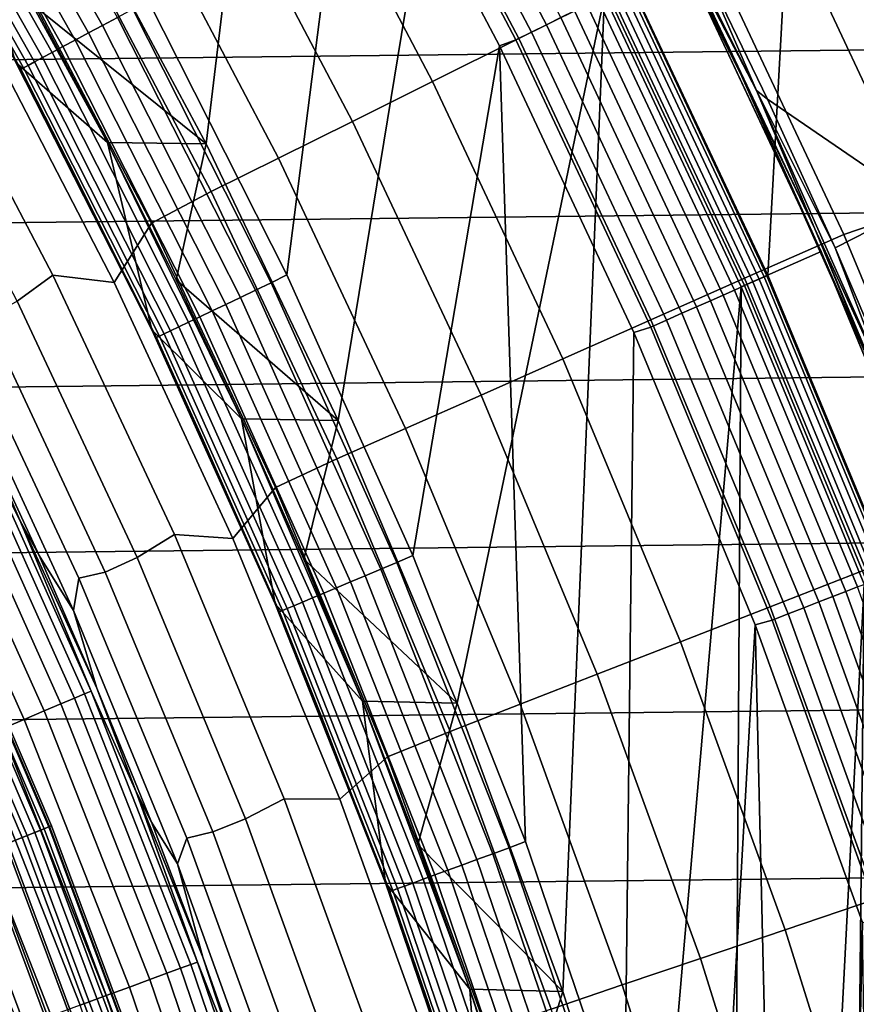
# Model space of a CAD drawing. Header units: metres. Extents: x -109 to 109, y -342 to 66.
# Tile 406 of 512: x 19.39 to 22.26, y 7.19 to 10.57. Entities that reach past the tile are written whole.
import ezdxf

# ---------------------------------------------------------------- set-up
doc = ezdxf.new("R2010")
doc.units = ezdxf.units.M
doc.layers.add('solid_K_24_62_16_000B91', color=7, linetype='CONTINUOUS')

msp = doc.modelspace()

# ---------------------------------------------------------------- linework, layer by layer
at = {"layer": 'solid_K_24_62_16_000B91'}
for points in [[(21.483873, 10.697811, 31), (21.955074, 9.694056, 31), (22.270998, 15.416925, 31), (21.556969, 16.40049, 31)], [(21.955074, 9.694056, 31), (22.379292, 8.669904, 31), (22.270998, 15.416925, 31)], [(19.529417, 11.072678, 34.599998), (19.717484, 13.5067, 34.599998), (20.320019, 12.581996, 34.599998), (20.027008, 10.145025, 34.599998)], [(20.027008, 10.145025, 34.599998), (20.320019, 12.581996, 34.599998), (20.879633, 11.629735, 34.599998), (20.480358, 9.195507, 34.599998)], [(19.827166, 10.636423, 34), (20.303965, 9.695309, 34), (20.526333, 11.442013, 34), (19.97562, 12.378391, 34)], [(20.480358, 9.195507, 34.599998), (20.879633, 11.629735, 34.599998), (21.394461, 10.65304, 34.599998), (20.888939, 8.225235, 34.599998)], [(21.09955, 10.506493, -23.561533), (20.602621, 11.450302, -23.561533), (20.910349, 11.621328, -23.208817), (21.4147, 10.663422, -23.208817)], [(23.801596, 11.585562, 84.926178), (-24.060682, 11.040631, 84.926178), (-24.307245, 10.490058, 84.926178), (24.060677, 11.040641, 84.926178)], [(21.195152, 10.553932, 33.967464), (20.68512, 11.521537, 33.967464), (20.634714, 11.49346, 33.985455), (21.143503, 10.528214, 33.985455)], [(21.244482, 10.578495, 33.942642), (20.733263, 11.548351, 33.942642), (20.68512, 11.521537, 33.967464), (21.195152, 10.553932, 33.967464)], [(19.722168, 10.578903, 34.014545), (19.204634, 11.491698, 34.014545), (19.155123, 11.462071, 34.032536), (19.671322, 10.551629, 34.032536)], [(21.143503, 10.528214, 33.985455), (20.634714, 11.49346, 33.985455), (20.582777, 11.464532, 33.996353), (21.090288, 10.501716, 33.996353)], [(19.671322, 10.551629, 34.032536), (19.155123, 11.462071, 34.032536), (19.107836, 11.433775, 34.057358), (19.622761, 10.52558, 34.057358)], [(21.090288, 10.501716, 33.996353), (20.582777, 11.464532, 33.996353), (20.526333, 11.442013, 34), (21.033176, 10.481195, 34)], [(19.622761, 10.52558, 34.057358), (19.107836, 11.433775, 34.057358), (19.063463, 11.407224, 34.088646), (19.577192, 10.501139, 34.088646)], [(20.303965, 9.695309, 34), (20.736126, 8.73287, 34), (21.033176, 10.481195, 34), (20.526333, 11.442013, 34)], [(20.803915, 10.359285, -23.93474), (20.313948, 11.28987, -23.93474), (20.602621, 11.450302, -23.561533), (21.09955, 10.506493, -23.561533)], [(19.577192, 10.501139, 34.088646), (19.063463, 11.407224, 34.088646), (19.022655, 11.382805, 34.125946), (19.535284, 10.47866, 34.125946)], [(19.497648, 10.458471, 34.168709), (18.986006, 11.360875, 34.168709), (18.954054, 11.341756, 34.216316), (19.464834, 10.44087, 34.216316)], [(19.535284, 10.47866, 34.125946), (19.022655, 11.382805, 34.125946), (18.986006, 11.360875, 34.168709), (19.497648, 10.458471, 34.168709)], [(21.86109, 10.386642, 37.480381), (21.662958, 10.786853, 37.401829), (21.360231, 11.381129, 37.480381)], [(21.86109, 10.386642, 37.480381), (21.360231, 11.381129, 37.480381), (21.639322, 10.861756, 37.558521)], [(19.437323, 10.426113, 34.268066), (18.927263, 11.325725, 34.268066), (18.906027, 11.313017, 34.323208), (19.415514, 10.414414, 34.323208)], [(19.464834, 10.44087, 34.216316), (18.954054, 11.341756, 34.216316), (18.927263, 11.325725, 34.268066), (19.437323, 10.426113, 34.268066)], [(21.915768, 10.328702, 37.635696), (21.416069, 11.3285, 37.635696), (21.710018, 10.802399, 37.711193)], [(21.639322, 10.861756, 37.558521), (21.416069, 11.3285, 37.635696), (21.915768, 10.328702, 37.635696)], [(19.399727, 10.405947, 34.380928), (18.890654, 11.303819, 34.380928), (18.881371, 11.298264, 34.440392), (19.390194, 10.400833, 34.440392)], [(19.390194, 10.400833, 34.440392), (18.881371, 11.298264, 34.440392), (19.308937, 10.543478, 34.5)], [(19.415514, 10.414414, 34.323208), (18.906027, 11.313017, 34.323208), (18.890654, 11.303819, 34.380928), (19.399727, 10.405947, 34.380928)], [(20.52886, 10.22233, -24.327097), (20.045372, 11.140612, -24.327097), (20.313948, 11.28987, -23.93474), (20.803915, 10.359285, -23.93474)], [(20.275379, 10.096122, -24.737186), (19.797861, 11.003064, -24.737186), (20.045372, 11.140612, -24.327097), (20.52886, 10.22233, -24.327097)], [(22.118292, 10.965194, -22.569874), (22.50885, 11.099352, -22.28595), (22.980118, 10.087521, -22.28595), (22.588215, 9.96127, -22.569874)], [(19.687731, 10.149668, 37.599998), (19.373276, 10.424786, 37.75), (19.182421, 11.075074, 37.599998)], [(19.182421, 11.075074, 37.599998), (19.440702, 10.615159, 34.900002), (19.687799, 10.149535, 34.900002), (19.687731, 10.149668, 37.599998)], [(19.440702, 10.615159, 34.900002), (19.529417, 11.072678, 34.599998), (20.027008, 10.145025, 34.599998)], [(24.060677, 11.040641, 84.926178), (-24.307245, 10.490058, 84.926178), (-24.541252, 9.933911, 84.926178), (24.30724, 10.490067, 84.926178)], [(19.797861, 11.003064, -24.737186), (20.275379, 10.096122, -24.737186), (20.044386, 9.981113, -25.16353), (19.572306, 10.877724, -25.16353)], [(22.776972, 9.963036, 39.925716), (22.479843, 9.938361, 38.807678), (22.006994, 10.94562, 38.807678), (22.30101, 10.987149, 39.925716)], [(21.74823, 10.829506, -22.877867), (22.118292, 10.965194, -22.569874), (22.588215, 9.96127, -22.569874), (22.215902, 9.834503, -22.877867)], [(21.710018, 10.802399, 37.711193), (22.006994, 10.94562, 38.807678), (22.479843, 9.938361, 38.807678), (21.953802, 10.297928, 37.711193)], [(19.572306, 10.877724, -25.16353), (20.044386, 9.981113, -25.16353), (19.839142, 9.872841, -25.604593), (19.3727, 10.759322, -25.604593)], [(22.11655, 9.85374, 37.558521), (21.639322, 10.861756, 37.558521), (21.915768, 10.328702, 37.635696)], [(21.86109, 10.386642, 37.480381), (21.639322, 10.861756, 37.558521), (22.11655, 9.85374, 37.558521)], [(21.875198, 9.683678, -23.208817), (21.4147, 10.663422, -23.208817), (21.74823, 10.829506, -22.877867), (22.215902, 9.834503, -22.877867)], [(21.663012, 10.786746, 34.900002), (22.137903, 9.775134, 34.900002), (21.863462, 9.653958, 34.599998), (21.394461, 10.65304, 34.599998)], [(21.662958, 10.786853, 37.401829), (22.138016, 9.774879, 37.401829), (22.137903, 9.775134, 34.900002), (21.663012, 10.786746, 34.900002)], [(21.86109, 10.386642, 37.480381), (22.138016, 9.774879, 37.401829), (21.662958, 10.786853, 37.401829)], [(21.915768, 10.328702, 37.635696), (21.710018, 10.802399, 37.711193), (21.953802, 10.297928, 37.711193)], [(19.3727, 10.759322, -25.604593), (19.839142, 9.872841, -25.604593), (19.711113, 9.66895, -26.058783), (19.266068, 10.527831, -26.058783)], [(21.925505, 9.681058, 33.676792), (21.455006, 10.683324, 33.676792), (21.432852, 10.672293, 33.731934), (21.902866, 9.671062, 33.731934)], [(21.941895, 9.688293, 33.619072), (21.471043, 10.691309, 33.619072), (21.455006, 10.683324, 33.676792), (21.925505, 9.681058, 33.676792)], [(21.95179, 9.692664, 33.559608), (21.480726, 10.696131, 33.559608), (21.471043, 10.691309, 33.619072), (21.941895, 9.688293, 33.619072)], [(21.480726, 10.696131, 33.559608), (21.95179, 9.692664, 33.559608), (21.955053, 9.694105, 33.5), (21.483919, 10.697721, 33.5)], [(21.483919, 10.697721, 33.5), (21.955053, 9.694105, 33.5), (21.955074, 9.694056, 31), (21.483873, 10.697811, 31)], [(21.2516, 7.23684, 34.599998), (20.888939, 8.225235, 34.599998), (21.394461, 10.65304, 34.599998)], [(21.553272, 9.541167, -23.561533), (21.09955, 10.506493, -23.561533), (21.4147, 10.663422, -23.208817), (21.875198, 9.683678, -23.208817)], [(21.2516, 7.23684, 34.599998), (21.394461, 10.65304, 34.599998), (21.863462, 9.653958, 34.599998), (21.567345, 6.233163, 34.599998)], [(21.874306, 9.658451, 33.783684), (21.404905, 10.658376, 33.783684), (21.371572, 10.641778, 33.831291), (21.840242, 9.643411, 33.831291)], [(21.902866, 9.671062, 33.731934), (21.432852, 10.672293, 33.731934), (21.404905, 10.658376, 33.783684), (21.874306, 9.658451, 33.783684)], [(19.440702, 10.615159, 34.900002), (20.027008, 10.145025, 34.599998), (19.687799, 10.149535, 34.900002)], [(20.249994, 9.668467, 34.003647), (20.303965, 9.695309, 34), (19.827166, 10.636423, 34), (19.774555, 10.607003, 34.003647)], [(21.801172, 9.62616, 33.874054), (21.333342, 10.622742, 33.874054), (21.290771, 10.601544, 33.911354), (21.757669, 9.606951, 33.911354)], [(21.840242, 9.643411, 33.831291), (21.371572, 10.641778, 33.831291), (21.333342, 10.622742, 33.874054), (21.801172, 9.62616, 33.874054)], [(20.196348, 9.642853, 34.014545), (19.722168, 10.578903, 34.014545), (19.671322, 10.551629, 34.032536), (20.144279, 9.617992, 34.032536)], [(20.249994, 9.668467, 34.003647), (19.774555, 10.607003, 34.003647), (19.722168, 10.578903, 34.014545), (20.196348, 9.642853, 34.014545)], [(21.710365, 9.586064, 33.942642), (21.244482, 10.578495, 33.942642), (21.195152, 10.553932, 33.967464), (21.659954, 9.563806, 33.967464)], [(21.757669, 9.606951, 33.911354), (21.290771, 10.601544, 33.911354), (21.244482, 10.578495, 33.942642), (21.710365, 9.586064, 33.942642)], [(19.043715, 10.563724, -26.524464), (19.500813, 9.693998, -26.524464), (19.378424, 9.604985, -26.999956), (18.927908, 10.464861, -26.999956)], [(19.711113, 9.66895, -26.058783), (19.500813, 9.693998, -26.524464), (19.043715, 10.563724, -26.524464), (19.266068, 10.527831, -26.058783)], [(19.390194, 10.400833, 34.440392), (19.308937, 10.543478, 34.5), (19.373276, 10.424786, 37.75), (19.55438, 10.080983, 34.5)], [(20.144279, 9.617992, 34.032536), (19.671322, 10.551629, 34.032536), (19.622761, 10.52558, 34.057358), (20.094551, 9.594249, 34.057358)], [(21.659954, 9.563806, 33.967464), (21.195152, 10.553932, 33.967464), (21.143503, 10.528214, 33.985455), (21.607172, 9.5405, 33.985455)], [(20.094551, 9.594249, 34.057358), (19.622761, 10.52558, 34.057358), (19.577192, 10.501139, 34.088646), (20.047888, 9.571969, 34.088646)], [(21.607172, 9.5405, 33.985455), (21.143503, 10.528214, 33.985455), (21.090288, 10.501716, 33.996353), (21.55279, 9.516487, 33.996353)], [(24.30724, 10.490067, 84.926178), (-24.541252, 9.933911, 84.926178), (-24.762497, 9.372688, 84.926178), (24.541248, 9.933921, 84.926178)], [(20.004972, 9.551479, 34.125946), (19.535284, 10.47866, 34.125946), (19.497648, 10.458471, 34.168709), (19.966431, 9.533077, 34.168709)], [(20.047888, 9.571969, 34.088646), (19.577192, 10.501139, 34.088646), (19.535284, 10.47866, 34.125946), (20.004972, 9.551479, 34.125946)], [(20.736126, 8.73287, 34), (21.122698, 7.751231, 34), (21.033176, 10.481195, 34)], [(21.25128, 9.407486, -23.93474), (20.803915, 10.359285, -23.93474), (21.09955, 10.506493, -23.561533), (21.553272, 9.541167, -23.561533)], [(21.55279, 9.516487, 33.996353), (21.090288, 10.501716, 33.996353), (21.033176, 10.481195, 34), (21.495075, 9.497986, 34)], [(21.122698, 7.751231, 34), (21.462828, 6.752553, 34), (21.495075, 9.497986, 34), (21.033176, 10.481195, 34)], [(19.932829, 9.517034, 34.216316), (19.464834, 10.44087, 34.216316), (19.437323, 10.426113, 34.268066), (19.904655, 9.503582, 34.268066)], [(19.966431, 9.533077, 34.168709), (19.497648, 10.458471, 34.168709), (19.464834, 10.44087, 34.216316), (19.932829, 9.517034, 34.216316)], [(19.788746, 9.61278, 34.5), (19.55438, 10.080983, 34.5), (19.373276, 10.424786, 37.75), (19.840069, 9.5064, 37.75)], [(19.687731, 10.149668, 37.599998), (19.840069, 9.5064, 37.75), (19.373276, 10.424786, 37.75)], [(19.882322, 9.492919, 34.323208), (19.415514, 10.414414, 34.323208), (19.399727, 10.405947, 34.380928), (19.866156, 9.4852, 34.380928)], [(19.904655, 9.503582, 34.268066), (19.437323, 10.426113, 34.268066), (19.415514, 10.414414, 34.323208), (19.882322, 9.492919, 34.323208)], [(19.866156, 9.4852, 34.380928), (19.399727, 10.405947, 34.380928), (19.390194, 10.400833, 34.440392), (19.856392, 9.480538, 34.440392)], [(19.390194, 10.400833, 34.440392), (19.55438, 10.080983, 34.5), (19.788746, 9.61278, 34.5)], [(19.856392, 9.480538, 34.440392), (19.390194, 10.400833, 34.440392), (19.788746, 9.61278, 34.5)], [(22.315678, 9.370173, 37.480381), (22.138016, 9.774879, 37.401829), (21.86109, 10.386642, 37.480381)], [(22.315678, 9.370173, 37.480381), (21.86109, 10.386642, 37.480381), (22.11655, 9.85374, 37.558521)], [(20.97031, 9.283115, -24.327097), (20.52886, 10.22233, -24.327097), (20.803915, 10.359285, -23.93474), (21.25128, 9.407486, -23.93474)], [(21.915768, 10.328702, 37.635696), (21.953802, 10.297928, 37.711193), (22.185865, 9.787959, 37.711193)], [(22.36882, 9.306922, 37.635696), (21.915768, 10.328702, 37.635696), (22.185865, 9.787959, 37.711193)], [(22.11655, 9.85374, 37.558521), (21.915768, 10.328702, 37.635696), (22.36882, 9.306922, 37.635696)], [(22.185865, 9.787959, 37.711193), (21.953802, 10.297928, 37.711193), (22.479843, 9.938361, 38.807678)], [(20.71138, 9.168504, -24.737186), (20.275379, 10.096122, -24.737186), (20.52886, 10.22233, -24.327097), (20.97031, 9.283115, -24.327097)], [(20.148331, 9.201481, 37.599998), (19.840069, 9.5064, 37.75), (19.687731, 10.149668, 37.599998)], [(20.148331, 9.201481, 37.599998), (19.687731, 10.149668, 37.599998), (19.923679, 9.678302, 34.900002), (20.148285, 9.201584, 34.900002)], [(19.687731, 10.149668, 37.599998), (19.687799, 10.149535, 34.900002), (19.923679, 9.678302, 34.900002)], [(19.687799, 10.149535, 34.900002), (20.027008, 10.145025, 34.599998), (19.923679, 9.678302, 34.900002)], [(19.923679, 9.678302, 34.900002), (20.027008, 10.145025, 34.599998), (20.480358, 9.195507, 34.599998)], [(20.275379, 10.096122, -24.737186), (20.71138, 9.168504, -24.737186), (20.475418, 9.064065, -25.16353), (20.044386, 9.981113, -25.16353)], [(20.044386, 9.981113, -25.16353), (20.475418, 9.064065, -25.16353), (20.265045, 8.966186, -25.604593), (19.839142, 9.872841, -25.604593)], [(24.541248, 9.933921, 84.926178), (-24.762497, 9.372688, 84.926178), (-24.970949, 8.806462, 84.926178), (24.762493, 9.372699, 84.926178)], [(22.406084, 9.272765, 37.711193), (22.185865, 9.787959, 37.711193), (22.479843, 9.938361, 38.807678), (22.906618, 8.910733, 38.807678)], [(22.215902, 9.834503, -22.877867), (22.588215, 9.96127, -22.569874), (23.012596, 8.937264, -22.569874), (22.638079, 8.819361, -22.877867)], [(19.839142, 9.872841, -25.604593), (20.265045, 8.966186, -25.604593), (20.117893, 8.791299, -26.058783), (19.711113, 9.66895, -26.058783)], [(22.290901, 8.684104, -23.208817), (21.875198, 9.683678, -23.208817), (22.215902, 9.834503, -22.877867), (22.638079, 8.819361, -22.877867)], [(22.546854, 8.824817, 37.558521), (22.11655, 9.85374, 37.558521), (22.36882, 9.306922, 37.635696)], [(22.315678, 9.370173, 37.480381), (22.11655, 9.85374, 37.558521), (22.546854, 8.824817, 37.558521)], [(19.222616, 9.177939, -29.41346), (18.943638, 9.766097, -29.262819), (19.245127, 9.182558, -28.956398), (19.386871, 8.853662, -29.262819)], [(22.137903, 9.775134, 34.900002), (22.565847, 8.742, 34.900002), (22.2861, 8.633621, 34.599998), (21.863462, 9.653958, 34.599998)], [(22.138016, 9.774879, 37.401829), (22.56583, 8.742042, 37.401829), (22.565847, 8.742, 34.900002), (22.137903, 9.775134, 34.900002)], [(22.315678, 9.370173, 37.480381), (22.56583, 8.742042, 37.401829), (22.138016, 9.774879, 37.401829)], [(22.36882, 9.306922, 37.635696), (22.185865, 9.787959, 37.711193), (22.406084, 9.272765, 37.711193)], [(19.500813, 9.693998, -26.524464), (19.918217, 8.80454, -26.524464), (19.7899, 8.725761, -26.999956), (19.378424, 9.604985, -26.999956)], [(20.117893, 8.791299, -26.058783), (19.918217, 8.80454, -26.524464), (19.500813, 9.693998, -26.524464), (19.711113, 9.66895, -26.058783)], [(19.923679, 9.678302, 34.900002), (20.480358, 9.195507, 34.599998), (20.148285, 9.201584, 34.900002)], [(20.680922, 8.708677, 34.003647), (20.249994, 9.668467, 34.003647), (20.196348, 9.642853, 34.014545), (20.626133, 8.685606, 34.014545)], [(20.680922, 8.708677, 34.003647), (20.736126, 8.73287, 34), (20.303965, 9.695309, 34), (20.249994, 9.668467, 34.003647)], [(21.962856, 8.556304, -23.561533), (21.553272, 9.541167, -23.561533), (21.875198, 9.683678, -23.208817), (22.290901, 8.684104, -23.208817)], [(22.326138, 8.649192, 33.731934), (21.902866, 9.671062, 33.731934), (21.874306, 9.658451, 33.783684), (22.297026, 8.637914, 33.783684)], [(22.349215, 8.658133, 33.676792), (21.925505, 9.681058, 33.676792), (21.902866, 9.671062, 33.731934), (22.326138, 8.649192, 33.731934)], [(22.365919, 8.664603, 33.619072), (21.941895, 9.688293, 33.619072), (21.925505, 9.681058, 33.676792), (22.349215, 8.658133, 33.676792)], [(22.376009, 8.668511, 33.559608), (21.95179, 9.692664, 33.559608), (21.941895, 9.688293, 33.619072), (22.365919, 8.664603, 33.619072)], [(21.95179, 9.692664, 33.559608), (22.376009, 8.668511, 33.559608), (22.379333, 8.669801, 33.5), (21.955053, 9.694105, 33.5)], [(21.955053, 9.694105, 33.5), (22.379333, 8.669801, 33.5), (22.379292, 8.669904, 31), (21.955074, 9.694056, 31)], [(20.626133, 8.685606, 34.014545), (20.196348, 9.642853, 34.014545), (20.144279, 9.617992, 34.032536), (20.572956, 8.663213, 34.032536)], [(21.835815, 5.215312, 34.599998), (21.567345, 6.233163, 34.599998), (21.863462, 9.653958, 34.599998)], [(22.262304, 8.624462, 33.831291), (21.840242, 9.643411, 33.831291), (21.801172, 9.62616, 33.874054), (22.222481, 8.609035, 33.874054)], [(21.835815, 5.215312, 34.599998), (21.863462, 9.653958, 34.599998), (22.2861, 8.633621, 34.599998), (22.056339, 4.185711, 34.599998)], [(22.297026, 8.637914, 33.783684), (21.874306, 9.658451, 33.783684), (21.840242, 9.643411, 33.831291), (22.262304, 8.624462, 33.831291)], [(19.378424, 9.604985, -26.999956), (19.7899, 8.725761, -26.999956), (19.680389, 8.675701, -27.483545), (19.271454, 9.54969, -27.483545)], [(19.856392, 9.480538, 34.440392), (19.788746, 9.61278, 34.5), (19.840069, 9.5064, 37.75), (20.011904, 9.139131, 34.5)], [(20.572956, 8.663213, 34.032536), (20.144279, 9.617992, 34.032536), (20.094551, 9.594249, 34.057358), (20.522169, 8.641827, 34.057358)], [(22.178135, 8.591855, 33.911354), (21.757669, 9.606951, 33.911354), (21.710365, 9.586064, 33.942642), (22.129917, 8.573175, 33.942642)], [(22.222481, 8.609035, 33.874054), (21.801172, 9.62616, 33.874054), (21.757669, 9.606951, 33.911354), (22.178135, 8.591855, 33.911354)], [(20.474512, 8.621758, 34.088646), (20.047888, 9.571969, 34.088646), (20.004972, 9.551479, 34.125946), (20.430683, 8.603303, 34.125946)], [(20.522169, 8.641827, 34.057358), (20.094551, 9.594249, 34.057358), (20.047888, 9.571969, 34.088646), (20.474512, 8.621758, 34.088646)], [(22.078533, 8.553269, 33.967464), (21.659954, 9.563806, 33.967464), (21.607172, 9.5405, 33.985455), (22.024729, 8.532426, 33.985455)], [(22.129917, 8.573175, 33.942642), (21.710365, 9.586064, 33.942642), (21.659954, 9.563806, 33.967464), (22.078533, 8.553269, 33.967464)], [(19.180504, 9.527902, -27.97349), (19.590237, 8.654204, -27.97349), (19.571632, 8.543392, -28.468019), (19.177248, 9.395291, -28.468019)], [(19.680389, 8.675701, -27.483545), (19.590237, 8.654204, -27.97349), (19.180504, 9.527902, -27.97349), (19.271454, 9.54969, -27.483545)], [(20.391323, 8.586728, 34.168709), (19.966431, 9.533077, 34.168709), (19.932829, 9.517034, 34.216316), (20.357004, 8.572277, 34.216316)], [(20.430683, 8.603303, 34.125946), (20.004972, 9.551479, 34.125946), (19.966431, 9.533077, 34.168709), (20.391323, 8.586728, 34.168709)], [(21.655125, 8.436422, -23.93474), (21.25128, 9.407486, -23.93474), (21.553272, 9.541167, -23.561533), (21.962856, 8.556304, -23.561533)], [(22.024729, 8.532426, 33.985455), (21.607172, 9.5405, 33.985455), (21.55279, 9.516487, 33.996353), (21.969296, 8.510951, 33.996353)], [(20.223726, 8.660305, 34.5), (20.011904, 9.139131, 34.5), (19.840069, 9.5064, 37.75), (20.263357, 8.567169, 37.75)], [(20.148331, 9.201481, 37.599998), (20.263357, 8.567169, 37.75), (19.840069, 9.5064, 37.75)], [(20.328232, 8.560161, 34.268066), (19.904655, 9.503582, 34.268066), (19.882322, 9.492919, 34.323208), (20.305424, 8.550556, 34.323208)], [(20.357004, 8.572277, 34.216316), (19.932829, 9.517034, 34.216316), (19.904655, 9.503582, 34.268066), (20.328232, 8.560161, 34.268066)], [(21.462828, 6.752553, 34), (21.75577, 5.739024, 34), (21.911041, 8.494483, 34), (21.495075, 9.497986, 34)], [(21.969296, 8.510951, 33.996353), (21.55279, 9.516487, 33.996353), (21.495075, 9.497986, 34), (21.911041, 8.494483, 34)], [(20.288914, 8.543603, 34.380928), (19.866156, 9.4852, 34.380928), (19.856392, 9.480538, 34.440392), (20.278942, 8.539405, 34.440392)], [(19.856392, 9.480538, 34.440392), (20.011904, 9.139131, 34.5), (20.223726, 8.660305, 34.5)], [(20.278942, 8.539405, 34.440392), (19.856392, 9.480538, 34.440392), (20.223726, 8.660305, 34.5)], [(20.305424, 8.550556, 34.323208), (19.882322, 9.492919, 34.323208), (19.866156, 9.4852, 34.380928), (20.288914, 8.543603, 34.380928)], [(19.177248, 9.395291, -28.468019), (19.571632, 8.543392, -28.468019), (19.4536, 8.732226, -28.956398), (19.245127, 9.182558, -28.956398)], [(21.368818, 8.32489, -24.327097), (20.97031, 9.283115, -24.327097), (21.25128, 9.407486, -23.93474), (21.655125, 8.436422, -23.93474)], [(24.762493, 9.372699, 84.926178), (-24.970949, 8.806462, 84.926178), (-25.16643, 8.235711, 84.926178), (24.970947, 8.806472, 84.926178)], [(21.104967, 8.222111, -24.737186), (20.71138, 9.168504, -24.737186), (20.97031, 9.283115, -24.327097), (21.368818, 8.32489, -24.327097)], [(20.148285, 9.201584, 34.900002), (20.480358, 9.195507, 34.599998), (20.361513, 8.719592, 34.900002)], [(20.148331, 9.201481, 37.599998), (20.148285, 9.201584, 34.900002), (20.361513, 8.719592, 34.900002)], [(20.563368, 8.23228, 37.599998), (20.263357, 8.567169, 37.75), (20.148331, 9.201481, 37.599998)], [(20.563368, 8.23228, 37.599998), (20.148331, 9.201481, 37.599998), (20.361513, 8.719592, 34.900002), (20.563324, 8.232387, 34.900002)], [(20.361513, 8.719592, 34.900002), (20.480358, 9.195507, 34.599998), (20.888939, 8.225235, 34.599998)], [(19.200304, 9.167286, -29.565153), (19.608892, 8.257249, -29.565153), (19.574261, 8.242665, -29.714186), (19.166393, 9.151095, -29.714186)], [(19.222616, 9.177939, -29.41346), (19.63168, 8.266844, -29.41346), (19.608892, 8.257249, -29.565153), (19.200304, 9.167286, -29.565153)], [(19.222616, 9.177939, -29.41346), (19.386871, 8.853662, -29.262819), (19.63168, 8.266844, -29.41346)], [(19.245127, 9.182558, -28.956398), (19.4536, 8.732226, -28.956398), (19.386871, 8.853662, -29.262819)], [(20.71138, 9.168504, -24.737186), (21.104967, 8.222111, -24.737186), (20.864521, 8.128454, -25.16353), (20.475418, 9.064065, -25.16353)], [(19.121136, 9.129487, -29.859468), (19.528038, 8.223202, -29.859468), (19.470562, 8.198998, -29.999943), (19.064857, 9.102616, -29.999943)], [(19.166393, 9.151095, -29.714186), (19.574261, 8.242665, -29.714186), (19.528038, 8.223202, -29.859468), (19.121136, 9.129487, -29.859468)], [(19.064857, 9.102616, -29.999943), (19.470562, 8.198998, -29.999943), (19.402252, 8.170233, -30.134586), (18.997969, 9.070681, -30.134586)], [(18.997969, 9.070681, -30.134586), (19.402252, 8.170233, -30.134586), (19.323605, 8.137115, -30.262415), (18.920961, 9.033913, -30.262415)], [(20.475418, 9.064065, -25.16353), (20.864521, 8.128454, -25.16353), (20.649538, 8.041209, -25.604593), (20.265045, 8.966186, -25.604593)], [(20.265045, 8.966186, -25.604593), (20.649538, 8.041209, -25.604593), (20.485619, 7.896581, -26.058783), (20.117893, 8.791299, -26.058783)], [(19.63168, 8.266844, -29.41346), (19.386871, 8.853662, -29.262819), (19.651535, 8.277164, -28.956398), (19.786184, 7.921172, -29.262819)], [(19.4536, 8.732226, -28.956398), (19.651535, 8.277164, -28.956398), (19.386871, 8.853662, -29.262819)], [(24.970947, 8.806472, 84.926178), (-25.16643, 8.235711, 84.926178), (-25.348896, 7.660576, 84.926178), (25.166428, 8.235722, 84.926178)], [(19.918217, 8.80454, -26.524464), (20.295078, 7.897161, -26.524464), (20.161509, 7.828959, -26.999956), (19.7899, 8.725761, -26.999956)], [(20.485619, 7.896581, -26.058783), (20.295078, 7.897161, -26.524464), (19.918217, 8.80454, -26.524464), (20.117893, 8.791299, -26.058783)], [(19.093369, 8.719649, -63.279659), (19.486639, 7.801274, -63.279659), (19.458643, 7.790065, -63.563889), (19.065937, 8.707121, -63.563889)], [(19.077435, 8.712373, -32.670647), (19.470377, 7.794764, -32.670647), (19.489386, 7.802373, -32.834843), (19.096058, 8.720878, -32.834843)], [(19.486639, 7.801274, -63.279659), (19.093369, 8.719649, -63.279659), (19.102272, 8.723716, -63), (19.495726, 7.804912, -63)], [(19.096058, 8.720878, -32.834843), (19.489386, 7.802373, -32.834843), (19.495728, 7.804911, -33), (19.102272, 8.723715, -33)], [(19.102272, 8.723715, -33), (19.495728, 7.804911, -33), (19.495726, 7.804912, -63), (19.102272, 8.723716, -63)], [(19.571632, 8.543392, -28.468019), (19.651535, 8.277164, -28.956398), (19.4536, 8.732226, -28.956398)], [(19.7899, 8.725761, -26.999956), (20.161509, 7.828959, -26.999956), (20.049713, 7.784249, -27.483545), (19.680389, 8.675701, -27.483545)], [(20.361513, 8.719592, 34.900002), (20.888939, 8.225235, 34.599998), (20.563324, 8.232387, 34.900002)], [(21.066385, 7.729743, 34.003647), (21.122698, 7.751231, 34), (20.736126, 8.73287, 34), (20.680922, 8.708677, 34.003647)], [(19.020111, 8.686193, -63.845238), (19.411873, 7.771342, -63.845238), (19.346573, 7.745199, -64.122269), (18.956127, 8.656974, -64.122269)], [(19.003553, 8.678632, -32.350132), (19.394974, 7.764576, -32.350132), (19.438835, 7.782136, -32.508709), (19.04653, 8.698258, -32.508709)], [(19.065937, 8.707121, -63.563889), (19.458643, 7.790065, -63.563889), (19.411873, 7.771342, -63.845238), (19.020111, 8.686193, -63.845238)], [(19.04653, 8.698258, -32.508709), (19.438835, 7.782136, -32.508709), (19.470377, 7.794764, -32.670647), (19.077435, 8.712373, -32.670647)], [(21.010576, 7.709266, 34.014545), (20.626133, 8.685606, 34.014545), (20.572956, 8.663213, 34.032536), (20.956409, 7.68939, 34.032536)], [(21.066385, 7.729743, 34.003647), (20.680922, 8.708677, 34.003647), (20.626133, 8.685606, 34.014545), (21.010576, 7.709266, 34.014545)], [(22.327465, 7.553919, -23.561533), (21.962856, 8.556304, -23.561533), (22.290901, 8.684104, -23.208817), (22.660957, 7.666747, -23.208817)], [(18.948799, 8.653626, -32.196003), (19.339092, 7.742205, -32.196003), (19.394974, 7.764576, -32.350132), (19.003553, 8.678632, -32.350132)], [(19.590237, 8.654204, -27.97349), (19.960196, 7.762937, -27.97349), (19.928196, 7.674983, -28.468019), (19.571632, 8.543392, -28.468019)], [(20.049713, 7.784249, -27.483545), (19.960196, 7.762937, -27.97349), (19.590237, 8.654204, -27.97349), (19.680389, 8.675701, -27.483545)], [(20.278942, 8.539405, 34.440392), (20.223726, 8.660305, 34.5), (20.263357, 8.567169, 37.75), (20.424095, 8.176574, 34.5)], [(20.956409, 7.68939, 34.032536), (20.572956, 8.663213, 34.032536), (20.522169, 8.641827, 34.057358), (20.904675, 7.670408, 34.057358)], [(20.856131, 7.652596, 34.088646), (20.474512, 8.621758, 34.088646), (20.430683, 8.603303, 34.125946), (20.811485, 7.636214, 34.125946)], [(20.904675, 7.670408, 34.057358), (20.522169, 8.641827, 34.057358), (20.474512, 8.621758, 34.088646), (20.856131, 7.652596, 34.088646)], [(22.228233, 3.147742, 34.599998), (22.056339, 4.185711, 34.599998), (22.2861, 8.633621, 34.599998)], [(22.636858, 7.58711, 33.831291), (22.262304, 8.624462, 33.831291), (22.222481, 8.609035, 33.874054), (22.596363, 7.573537, 33.874054)], [(22.228233, 3.147742, 34.599998), (22.2861, 8.633621, 34.599998), (22.661114, 7.594989, 34.599998), (22.351341, 2.102394, 34.599998)], [(20.771389, 7.621503, 34.168709), (20.391323, 8.586728, 34.168709), (20.357004, 8.572277, 34.216316), (20.736433, 7.608676, 34.216316)], [(20.811485, 7.636214, 34.125946), (20.430683, 8.603303, 34.125946), (20.391323, 8.586728, 34.168709), (20.771389, 7.621503, 34.168709)], [(22.551271, 7.558424, 33.911354), (22.178135, 8.591855, 33.911354), (22.129917, 8.573175, 33.942642), (22.502243, 7.541992, 33.942642)], [(22.596363, 7.573537, 33.874054), (22.222481, 8.609035, 33.874054), (22.178135, 8.591855, 33.911354), (22.551271, 7.558424, 33.911354)], [(20.612894, 7.688212, 34.5), (20.424095, 8.176574, 34.5), (20.263357, 8.567169, 37.75), (20.64221, 7.609151, 37.75)], [(20.563368, 8.23228, 37.599998), (20.64221, 7.609151, 37.75), (20.263357, 8.567169, 37.75)], [(20.683889, 7.589397, 34.323208), (20.305424, 8.550556, 34.323208), (20.288914, 8.543603, 34.380928), (20.66707, 7.583226, 34.380928)], [(20.707123, 7.597922, 34.268066), (20.328232, 8.560161, 34.268066), (20.305424, 8.550556, 34.323208), (20.683889, 7.589397, 34.323208)], [(20.736433, 7.608676, 34.216316), (20.357004, 8.572277, 34.216316), (20.328232, 8.560161, 34.268066), (20.707123, 7.597922, 34.268066)], [(22.014626, 7.448082, -23.93474), (21.655125, 8.436422, -23.93474), (21.962856, 8.556304, -23.561533), (22.327465, 7.553919, -23.561533)], [(22.449993, 7.524479, 33.967464), (22.078533, 8.553269, 33.967464), (22.024729, 8.532426, 33.985455), (22.395287, 7.506143, 33.985455)], [(22.502243, 7.541992, 33.942642), (22.129917, 8.573175, 33.942642), (22.078533, 8.553269, 33.967464), (22.449993, 7.524479, 33.967464)], [(19.571632, 8.543392, -28.468019), (19.928196, 7.674983, -28.468019), (19.838829, 7.81762, -28.956398), (19.651535, 8.277164, -28.956398)], [(20.66707, 7.583226, 34.380928), (20.288914, 8.543603, 34.380928), (20.278942, 8.539405, 34.440392), (20.656914, 7.579499, 34.440392)], [(20.278942, 8.539405, 34.440392), (20.424095, 8.176574, 34.5), (20.612894, 7.688212, 34.5)], [(20.656914, 7.579499, 34.440392), (20.278942, 8.539405, 34.440392), (20.612894, 7.688212, 34.5)], [(22.395287, 7.506143, 33.985455), (22.024729, 8.532426, 33.985455), (21.969296, 8.510951, 33.996353), (22.338919, 7.487251, 33.996353)], [(21.75577, 5.739024, 34), (22.000881, 4.71287, 34), (21.911041, 8.494483, 34)], [(22.338919, 7.487251, 33.996353), (21.969296, 8.510951, 33.996353), (21.911041, 8.494483, 34), (22.28019, 7.472828, 34)], [(22.000881, 4.71287, 34), (22.19762, 3.676354, 34), (22.28019, 7.472828, 34), (21.911041, 8.494483, 34)], [(21.723566, 7.349617, -24.327097), (21.368818, 8.32489, -24.327097), (21.655125, 8.436422, -23.93474), (22.014626, 7.448082, -23.93474)], [(21.455334, 7.25888, -24.737186), (21.104967, 8.222111, -24.737186), (21.368818, 8.32489, -24.327097), (21.723566, 7.349617, -24.327097)], [(19.608892, 8.257249, -29.565153), (19.974375, 7.32906, -29.565153), (19.939098, 7.316116, -29.714186), (19.574261, 8.242665, -29.714186)], [(19.63168, 8.266844, -29.41346), (19.997587, 7.337577, -29.41346), (19.974375, 7.32906, -29.565153), (19.608892, 8.257249, -29.565153)], [(19.63168, 8.266844, -29.41346), (19.786184, 7.921172, -29.262819), (19.997587, 7.337577, -29.41346)], [(19.651535, 8.277164, -28.956398), (19.838829, 7.81762, -28.956398), (19.786184, 7.921172, -29.262819)], [(25.166428, 8.235722, 84.926178), (-25.348896, 7.660576, 84.926178), (-25.518194, 7.081512, 84.926178), (25.348892, 7.660587, 84.926178)], [(19.528038, 8.223202, -29.859468), (19.892015, 7.29884, -29.859468), (19.833467, 7.277358, -29.999943), (19.470562, 8.198998, -29.999943)], [(19.574261, 8.242665, -29.714186), (19.939098, 7.316116, -29.714186), (19.892015, 7.29884, -29.859468), (19.528038, 8.223202, -29.859468)], [(20.563324, 8.232387, 34.900002), (20.888939, 8.225235, 34.599998), (20.753492, 7.740482, 34.900002)], [(20.563368, 8.23228, 37.599998), (20.563324, 8.232387, 34.900002), (20.753492, 7.740482, 34.900002)], [(20.931759, 7.244581, 37.599998), (20.64221, 7.609151, 37.75), (20.563368, 8.23228, 37.599998)], [(20.563368, 8.23228, 37.599998), (20.753492, 7.740482, 34.900002), (20.93185, 7.244319, 34.900002), (20.931759, 7.244581, 37.599998)], [(20.753492, 7.740482, 34.900002), (20.888939, 8.225235, 34.599998), (21.2516, 7.23684, 34.599998)], [(21.104967, 8.222111, -24.737186), (21.455334, 7.25888, -24.737186), (21.210899, 7.176198, -25.16353), (20.864521, 8.128454, -25.16353)], [(19.470562, 8.198998, -29.999943), (19.833467, 7.277358, -29.999943), (19.763884, 7.251826, -30.134586), (19.402252, 8.170233, -30.134586)], [(19.402252, 8.170233, -30.134586), (19.763884, 7.251826, -30.134586), (19.683771, 7.22243, -30.262415), (19.323605, 8.137115, -30.262415)], [(19.323605, 8.137115, -30.262415), (19.683771, 7.22243, -30.262415), (19.593712, 7.189385, -30.382496), (19.235193, 8.099885, -30.382496)], [(20.864521, 8.128454, -25.16353), (21.210899, 7.176198, -25.16353), (20.991838, 7.099802, -25.604593), (20.649538, 8.041209, -25.604593)], [(19.235193, 8.099885, -30.382496), (19.593712, 7.189385, -30.382496), (19.494364, 7.152932, -30.493958), (19.137663, 8.058815, -30.493958)], [(19.137663, 8.058815, -30.493958), (19.494364, 7.152932, -30.493958), (19.386452, 7.113337, -30.595985), (19.031725, 8.014205, -30.595985)], [(20.649538, 8.041209, -25.604593), (20.991838, 7.099802, -25.604593), (20.813576, 6.986533, -26.058783), (20.485619, 7.896581, -26.058783)], [(19.997587, 7.337577, -29.41346), (19.786184, 7.921172, -29.262819), (20.015377, 7.353842, -28.956398), (20.140676, 6.97074, -29.262819)], [(19.838829, 7.81762, -28.956398), (20.015377, 7.353842, -28.956398), (19.786184, 7.921172, -29.262819)], [(20.295078, 7.897161, -26.524464), (20.630627, 6.973706, -26.524464), (20.492502, 6.916384, -26.999956), (20.161509, 7.828959, -26.999956)], [(20.813576, 6.986533, -26.058783), (20.630627, 6.973706, -26.524464), (20.295078, 7.897161, -26.524464), (20.485619, 7.896581, -26.058783)], [(19.835768, 6.865226, -63.279659), (19.486639, 7.801274, -63.279659), (19.495726, 7.804912, -63), (19.845016, 6.868427, -63)], [(19.489386, 7.802373, -32.834843), (19.838562, 6.866193, -32.834843), (19.845016, 6.868427, -33), (19.495728, 7.804911, -33)], [(19.495728, 7.804911, -33), (19.845016, 6.868427, -33), (19.845016, 6.868427, -63), (19.495726, 7.804912, -63)], [(19.928196, 7.674983, -28.468019), (20.015377, 7.353842, -28.956398), (19.838829, 7.81762, -28.956398)], [(20.161509, 7.828959, -26.999956), (20.492502, 6.916384, -26.999956), (20.378681, 6.87713, -27.483545), (20.049713, 7.784249, -27.483545)], [(19.411873, 7.771342, -63.845238), (19.759663, 6.838885, -63.845238), (19.69319, 6.815879, -64.122269), (19.346573, 7.745199, -64.122269)], [(19.394974, 7.764576, -32.350132), (19.74246, 6.832932, -32.350132), (19.787107, 6.848384, -32.508709), (19.438835, 7.782136, -32.508709)], [(19.458643, 7.790065, -63.563889), (19.807268, 6.855362, -63.563889), (19.759663, 6.838885, -63.845238), (19.411873, 7.771342, -63.845238)], [(19.438835, 7.782136, -32.508709), (19.787107, 6.848384, -32.508709), (19.819214, 6.859497, -32.670647), (19.470377, 7.794764, -32.670647)], [(19.486639, 7.801274, -63.279659), (19.835768, 6.865226, -63.279659), (19.807268, 6.855362, -63.563889), (19.458643, 7.790065, -63.563889)], [(19.470377, 7.794764, -32.670647), (19.819214, 6.859497, -32.670647), (19.838562, 6.866193, -32.834843), (19.489386, 7.802373, -32.834843)], [(20.378681, 6.87713, -27.483545), (20.289631, 6.855908, -27.97349), (19.960196, 7.762937, -27.97349), (20.049713, 7.784249, -27.483545)], [(19.346573, 7.745199, -64.122269), (19.69319, 6.815879, -64.122269), (19.608194, 6.786462, -64.393578), (19.263071, 7.711771, -64.393578)], [(19.271576, 7.715175, -32.047379), (19.61685, 6.789458, -32.047379), (19.685577, 6.813245, -32.196003), (19.339092, 7.742205, -32.196003)], [(19.339092, 7.742205, -32.196003), (19.685577, 6.813245, -32.196003), (19.74246, 6.832932, -32.350132), (19.394974, 7.764576, -32.350132)], [(19.960196, 7.762937, -27.97349), (20.289631, 6.855908, -27.97349), (20.246248, 6.791742, -28.468019), (19.928196, 7.674983, -28.468019)], [(20.753492, 7.740482, 34.900002), (21.2516, 7.23684, 34.599998), (20.93185, 7.244319, 34.900002)], [(21.405542, 6.733819, 34.003647), (21.462828, 6.752553, 34), (21.122698, 7.751231, 34), (21.066385, 7.729743, 34.003647)], [(19.263071, 7.711771, -64.393578), (19.608194, 6.786462, -64.393578), (19.505106, 6.750782, -64.657761), (19.161798, 7.671227, -64.657761)], [(19.192884, 7.683671, -31.905273), (19.536749, 6.761734, -31.905273), (19.61685, 6.789458, -32.047379), (19.271576, 7.715175, -32.047379)], [(21.348833, 6.715979, 34.014545), (21.010576, 7.709266, 34.014545), (20.956409, 7.68939, 34.032536), (21.293795, 6.698665, 34.032536)], [(21.405542, 6.733819, 34.003647), (21.066385, 7.729743, 34.003647), (21.010576, 7.709266, 34.014545), (21.348833, 6.715979, 34.014545)], [(19.161798, 7.671227, -64.657761), (19.505106, 6.750782, -64.657761), (19.384453, 6.709024, -64.913483), (19.043268, 7.623775, -64.913483)], [(19.103556, 7.64791, -31.770662), (19.44582, 6.730264, -31.770662), (19.536749, 6.761734, -31.905273), (19.192884, 7.683671, -31.905273)], [(19.928196, 7.674983, -28.468019), (20.246248, 6.791742, -28.468019), (20.181086, 6.886081, -28.956398), (20.015377, 7.353842, -28.956398)], [(20.656914, 7.579499, 34.440392), (20.612894, 7.688212, 34.5), (20.64221, 7.609151, 37.75), (20.790018, 7.195495, 34.5)], [(21.241228, 6.682128, 34.057358), (20.904675, 7.670408, 34.057358), (20.856131, 7.652596, 34.088646), (21.191902, 6.666611, 34.088646)], [(21.293795, 6.698665, 34.032536), (20.956409, 7.68939, 34.032536), (20.904675, 7.670408, 34.057358), (21.241228, 6.682128, 34.057358)], [(25.348892, 7.660587, 84.926178), (-25.518194, 7.081512, 84.926178), (-25.674267, 6.49876, 84.926178), (25.51819, 7.081523, 84.926178)], [(19.004204, 7.608136, -31.644464), (19.344688, 6.695261, -31.644464), (19.44582, 6.730264, -31.770662), (19.103556, 7.64791, -31.770662)], [(21.146538, 6.65234, 34.125946), (20.811485, 7.636214, 34.125946), (20.771389, 7.621503, 34.168709), (21.105797, 6.639524, 34.168709)], [(21.191902, 6.666611, 34.088646), (20.856131, 7.652596, 34.088646), (20.811485, 7.636214, 34.125946), (21.146538, 6.65234, 34.125946)], [(20.955366, 6.698703, 34.5), (20.790018, 7.195495, 34.5), (20.64221, 7.609151, 37.75), (20.975798, 6.634449, 37.75)], [(20.931759, 7.244581, 37.599998), (20.975798, 6.634449, 37.75), (20.64221, 7.609151, 37.75)], [(21.070276, 6.62835, 34.216316), (20.736433, 7.608676, 34.216316), (20.707123, 7.597922, 34.268066), (21.040495, 6.618981, 34.268066)], [(21.105797, 6.639524, 34.168709), (20.771389, 7.621503, 34.168709), (20.736433, 7.608676, 34.216316), (21.070276, 6.62835, 34.216316)], [(20.999798, 6.606179, 34.380928), (20.66707, 7.583226, 34.380928), (20.656914, 7.579499, 34.440392), (20.989479, 6.602932, 34.440392)], [(20.656914, 7.579499, 34.440392), (20.790018, 7.195495, 34.5), (20.955366, 6.698703, 34.5)], [(20.989479, 6.602932, 34.440392), (20.656914, 7.579499, 34.440392), (20.955366, 6.698703, 34.5)], [(21.016888, 6.611555, 34.323208), (20.683889, 7.589397, 34.323208), (20.66707, 7.583226, 34.380928), (20.999798, 6.606179, 34.380928)], [(21.040495, 6.618981, 34.268066), (20.707123, 7.597922, 34.268066), (20.683889, 7.589397, 34.323208), (21.016888, 6.611555, 34.323208)], [(22.329044, 6.444489, -23.93474), (22.014626, 7.448082, -23.93474), (22.327465, 7.553919, -23.561533), (22.646351, 6.536065, -23.561533)], [(22.19762, 3.676354, 34), (22.345554, 2.631757, 34), (22.28019, 7.472828, 34)], [(22.033827, 6.359294, -24.327097), (21.723566, 7.349617, -24.327097), (22.014626, 7.448082, -23.93474), (22.329044, 6.444489, -23.93474)], [(19.997587, 7.337577, -29.41346), (20.319536, 6.39218, -29.41346), (20.29595, 6.38476, -29.565153), (19.974375, 7.32906, -29.565153)], [(19.997587, 7.337577, -29.41346), (20.140676, 6.97074, -29.262819), (20.319536, 6.39218, -29.41346)], [(20.015377, 7.353842, -28.956398), (20.181086, 6.886081, -28.956398), (20.140676, 6.97074, -29.262819)], [(21.761766, 6.280785, -24.737186), (21.455334, 7.25888, -24.737186), (21.723566, 7.349617, -24.327097), (22.033827, 6.359294, -24.327097)], [(19.892015, 7.29884, -29.859468), (20.212265, 6.358434, -29.859468), (20.152775, 6.339719, -29.999943), (19.833467, 7.277358, -29.999943)], [(19.939098, 7.316116, -29.714186), (20.260107, 6.373484, -29.714186), (20.212265, 6.358434, -29.859468), (19.892015, 7.29884, -29.859468)], [(19.974375, 7.32906, -29.565153), (20.29595, 6.38476, -29.565153), (20.260107, 6.373484, -29.714186), (19.939098, 7.316116, -29.714186)], [(19.833467, 7.277358, -29.999943), (20.152775, 6.339719, -29.999943), (20.082071, 6.317477, -30.134586), (19.763884, 7.251826, -30.134586)], [(19.763884, 7.251826, -30.134586), (20.082071, 6.317477, -30.134586), (20.000668, 6.291869, -30.262415), (19.683771, 7.22243, -30.262415)], [(21.252768, 6.240382, 37.599998), (20.975798, 6.634449, 37.75), (20.931759, 7.244581, 37.599998)], [(21.252768, 6.240382, 37.599998), (20.931759, 7.244581, 37.599998), (21.098301, 6.744196, 34.900002), (21.252729, 6.240513, 34.900002)], [(20.931759, 7.244581, 37.599998), (20.93185, 7.244319, 34.900002), (21.098301, 6.744196, 34.900002)], [(20.93185, 7.244319, 34.900002), (21.2516, 7.23684, 34.599998), (21.098301, 6.744196, 34.900002)], [(21.098301, 6.744196, 34.900002), (21.2516, 7.23684, 34.599998), (21.567345, 6.233163, 34.599998)], [(21.455334, 7.25888, -24.737186), (21.761766, 6.280785, -24.737186), (21.51384, 6.209246, -25.16353), (21.210899, 7.176198, -25.16353)], [(19.683771, 7.22243, -30.262415), (20.000668, 6.291869, -30.262415), (19.909159, 6.263082, -30.382496), (19.593712, 7.189385, -30.382496)]]:
    msp.add_3dface(points, dxfattribs=at)

doc.saveas('drawing.dxf')
